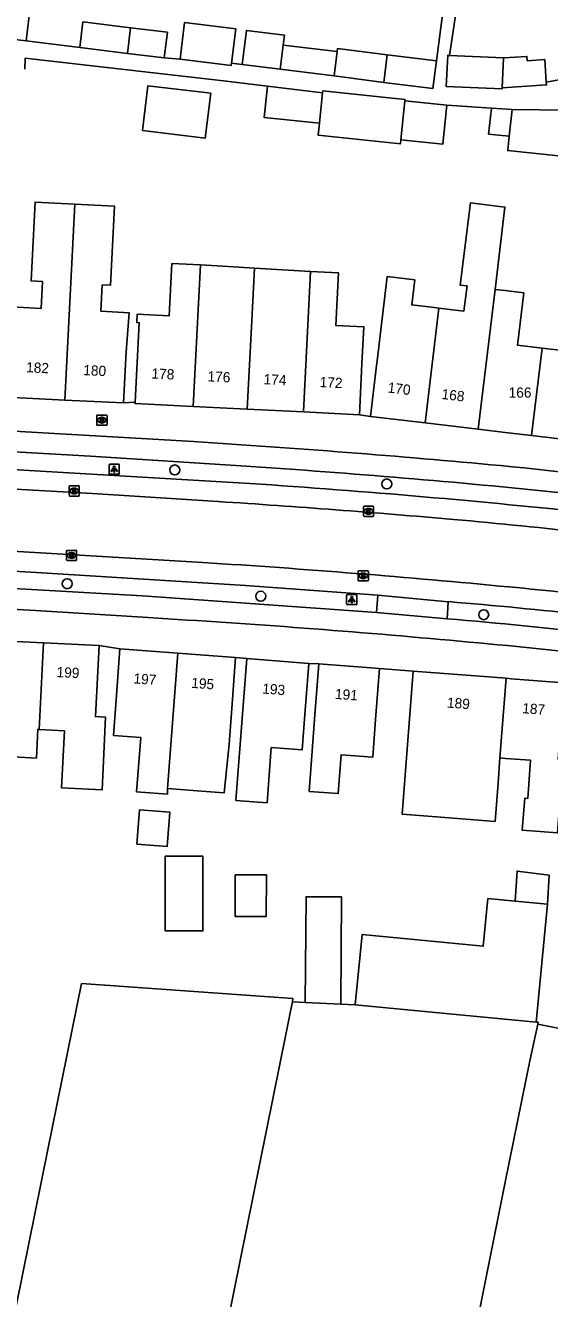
# Model space of a CAD drawing. Extents: x 158087 to 159494, y 382905 to 383981.
# Drawn here: x 158453.1 to 158504.3, y 383097.3 to 383221.8 of the extents above; entities that cross this region are included whole.
import ezdxf

# ---------------------------------------------------------------- set-up
doc = ezdxf.new("R2010")
doc.units = 0
for name, color, linetype in [('IMGEO_Boom', 7, 'Continuous'), ('IMGEO_Brandkraan', 7, 'Continuous'), ('IMGEO_Fietspad_gesloten', 7, 'Continuous'), ('IMGEO_Kolk', 7, 'Continuous'), ('IMGEO_Lichtpunt', 7, 'Continuous'), ('IMGEO_Pand', 7, 'Continuous'), ('IMGEO_Pand_nummerreeks', 7, 'Continuous'), ('IMGEO_Parkeervlak_open', 7, 'Continuous'), ('IMGEO_Rijbaan_lokaal_gesloten', 7, 'Continuous'), ('IMGEO_Voetpad_open', 7, 'Continuous')]:
    doc.layers.add(name, color=color, linetype=linetype)

msp = doc.modelspace()

# ---------------------------------------------------------------- linework, layer by layer
at = {"layer": 'IMGEO_Boom'}
for centre in [(158467.68, 383178.29), (158488.41, 383176.92), (158457.17, 383167.17), (158476.09, 383165.94), (158497.89, 383164.14)]:
    msp.add_circle(centre, 0.489, dxfattribs=at)
at = {"layer": 'IMGEO_Brandkraan'}
for p, q in [((158460.06, 383182.73), (158460.06, 383183.58)), ((158460.13, 383183.66), (158460.98, 383183.66)), ((158460.55, 383183.44), (158460.57, 383183.44)), ((158461.06, 383183.58), (158461.06, 383182.73)), ((158460.98, 383182.66), (158460.13, 383182.66)), ((158460.57, 383182.88), (158460.54, 383182.88))]:
    msp.add_line(p, q, dxfattribs=at)
for points in [[(158460.06, 383182.73), (158460.06, 383183.58)], [(158460.13, 383183.66), (158460.98, 383183.66)], [(158460.4, 383183.36), (158460.4, 383182.96), (158460.62, 383182.96)], [(158460.64, 383183.36), (158460.4, 383183.36)], [(158461.06, 383183.58), (158461.06, 383182.73)], [(158460.98, 383182.66), (158460.13, 383182.66)], [(158460.58, 383183.27), (158460.53, 383183.27), (158460.53, 383183.2)], [(158460.53, 383183.2), (158460.58, 383183.2)], [(158460.59, 383183.12), (158460.53, 383183.12), (158460.53, 383183.04)], [(158460.53, 383183.04), (158460.59, 383183.04)]]:
    msp.add_lwpolyline(points, dxfattribs=at)
for centre, radius, start, end in [((158460.13, 383183.58), 0.0765, 91.552, 178.448), ((158460.13, 383183.58), 0.0765, 91.552, 178.448), ((158460.64, 383183.21), 0.145, 59.4692, 91.5367), ((158460.67, 383183.26), 0.0922, 285.5137, 58.1501), ((158460.98, 383183.58), 0.0765, 1.552, 88.448), ((158460.98, 383183.58), 0.0765, 1.552, 88.448), ((158460.13, 383182.73), 0.0765, 181.552, 268.448), ((158460.13, 383182.73), 0.0765, 181.552, 268.448), ((158460.58, 383183.24), 0.0379, 267.8285, 90.9355), ((158460.59, 383183.08), 0.0404, 269.8759, 90.5077), ((158460.62, 383183.21), 0.251, 268.6676, 293.5347), ((158460.67, 383183.07), 0.105, 301.3115, 78.989), ((158460.98, 383182.73), 0.0765, 271.552, 358.448), ((158460.98, 383182.73), 0.0765, 271.552, 358.448)]:
    msp.add_arc(centre, radius, start, end, dxfattribs=at)
for centre, major_axis, ratio, start_param, end_param in [((158460.54, 383183.16), (-0.387, 0.002), 0.722429, 4.712389, 7.853982), ((158460.57, 383183.16), (-0.39, 0.002), 0.717154, 1.570796, 4.712389)]:
    msp.add_ellipse(centre, major_axis=major_axis, ratio=ratio, start_param=start_param, end_param=end_param, dxfattribs=at)
at = {"layer": 'IMGEO_Fietspad_gesloten'}
for points in [[(158375.48, 383186.49), (158469.53, 383181.07)], [(158474.66, 383178.65), (158459.44, 383179.64), (158417.05, 383182.05)], [(158375.42, 383171.07), (158464.53, 383165.97), (158487.41, 383164.36)], [(158465.08, 383163.85), (158454.08, 383164.55), (158378.11, 383168.81), (158370.18, 383169.32)], [(158494.32, 383163.74), (158487.41, 383164.36)]]:
    msp.add_lwpolyline(points, dxfattribs=at)
for centre, radius, start, end in [((158406.56, 382183.28), 999.77, 84.66404, 86.38937), ((158420.28, 382349.19), 831.25, 84.11604, 86.24936), ((158447.06, 382646.81), 534.49, 80.402, 84.365), ((158412.81, 382271.53), 893.85, 84.69001, 86.64729), ((158458.51, 382729.67), 435.54, 81.3066, 85.2837), ((158456.17, 382708.04), 455.21, 81.2552, 85.0399)]:
    msp.add_arc(centre, radius, start, end, dxfattribs=at)
at = {"layer": 'IMGEO_Kolk'}
for p, q in [((158457.35, 383175.81), (158457.35, 383176.66)), ((158457.43, 383176.74), (158458.28, 383176.74)), ((158457.84, 383176.52), (158457.86, 383176.52)), ((158457.86, 383175.96), (158457.84, 383175.96)), ((158458.35, 383176.66), (158458.35, 383175.81)), ((158458.28, 383175.74), (158457.43, 383175.74)), ((158486.13, 383173.83), (158486.13, 383174.68)), ((158486.21, 383174.75), (158487.06, 383174.75)), ((158487.13, 383174.68), (158487.13, 383173.83)), ((158487.06, 383173.75), (158486.21, 383173.75)), ((158486.62, 383174.53), (158486.65, 383174.53)), ((158486.64, 383173.97), (158486.62, 383173.97)), ((158457.09, 383169.51), (158457.09, 383170.36)), ((158457.16, 383170.43), (158458.02, 383170.43)), ((158457.58, 383170.21), (158457.6, 383170.21)), ((158457.6, 383169.65), (158457.58, 383169.65)), ((158458.09, 383170.36), (158458.09, 383169.51)), ((158458.02, 383169.43), (158457.16, 383169.43)), ((158485.61, 383167.51), (158485.61, 383168.36)), ((158485.68, 383168.44), (158486.54, 383168.44)), ((158486.61, 383168.36), (158486.61, 383167.51)), ((158486.54, 383167.44), (158485.68, 383167.44)), ((158486.1, 383168.22), (158486.12, 383168.22)), ((158486.12, 383167.66), (158486.1, 383167.66))]:
    msp.add_line(p, q, dxfattribs=at)
for points in [[(158457.35, 383175.81), (158457.35, 383176.66)], [(158457.43, 383176.74), (158458.28, 383176.74)], [(158457.67, 383176.44), (158457.8, 383176.44), (158457.8, 383176.29), (158457.92, 383176.44), (158458.09, 383176.44), (158457.94, 383176.29), (158458.1, 383176.04), (158457.94, 383176.04), (158457.86, 383176.2), (158457.8, 383176.13), (158457.8, 383176.04), (158457.67, 383176.04), (158457.67, 383176.44)], [(158458.35, 383176.66), (158458.35, 383175.81)], [(158458.28, 383175.74), (158457.43, 383175.74)], [(158486.13, 383173.83), (158486.13, 383174.68)], [(158486.21, 383174.75), (158487.06, 383174.75)], [(158487.13, 383174.68), (158487.13, 383173.83)], [(158487.06, 383173.75), (158486.21, 383173.75)], [(158486.45, 383174.45), (158486.58, 383174.45), (158486.58, 383174.3), (158486.71, 383174.45), (158486.87, 383174.45), (158486.72, 383174.3), (158486.88, 383174.05), (158486.72, 383174.05), (158486.64, 383174.22), (158486.58, 383174.15), (158486.58, 383174.05), (158486.45, 383174.05), (158486.45, 383174.45)], [(158457.09, 383169.51), (158457.09, 383170.36)], [(158457.16, 383170.43), (158458.02, 383170.43)], [(158457.41, 383170.13), (158457.53, 383170.13), (158457.53, 383169.98), (158457.66, 383170.13), (158457.83, 383170.13), (158457.68, 383169.98), (158457.83, 383169.73), (158457.68, 383169.73), (158457.6, 383169.9), (158457.53, 383169.83), (158457.53, 383169.73), (158457.41, 383169.73), (158457.41, 383170.13)], [(158458.09, 383170.36), (158458.09, 383169.51)], [(158458.02, 383169.43), (158457.16, 383169.43)], [(158485.61, 383167.51), (158485.61, 383168.36)], [(158485.68, 383168.44), (158486.54, 383168.44)], [(158486.61, 383168.36), (158486.61, 383167.51)], [(158486.54, 383167.44), (158485.68, 383167.44)], [(158485.93, 383168.14), (158486.05, 383168.14), (158486.05, 383167.99), (158486.18, 383168.14), (158486.35, 383168.14), (158486.2, 383167.99), (158486.35, 383167.74), (158486.2, 383167.74), (158486.12, 383167.9), (158486.05, 383167.83), (158486.05, 383167.74), (158485.93, 383167.74), (158485.93, 383168.14)]]:
    msp.add_lwpolyline(points, dxfattribs=at)
for centre, start, end in [((158457.43, 383176.66), 91.552, 178.448), ((158457.43, 383176.66), 91.552, 178.448), ((158458.28, 383176.66), 1.552, 88.448), ((158458.28, 383176.66), 1.552, 88.448), ((158457.43, 383175.81), 181.552, 268.448), ((158457.43, 383175.81), 181.552, 268.448), ((158458.28, 383175.81), 271.552, 358.448), ((158458.28, 383175.81), 271.552, 358.448), ((158486.21, 383174.68), 91.552, 178.448), ((158486.21, 383174.68), 91.552, 178.448), ((158487.06, 383174.68), 1.552, 88.448), ((158487.06, 383174.68), 1.552, 88.448), ((158486.21, 383173.83), 181.552, 268.448), ((158486.21, 383173.83), 181.552, 268.448), ((158487.06, 383173.83), 271.552, 358.448), ((158487.06, 383173.83), 271.552, 358.448), ((158457.17, 383170.36), 91.552, 178.448), ((158457.17, 383170.36), 91.552, 178.448), ((158458.01, 383170.36), 1.552, 88.448), ((158458.01, 383170.36), 1.552, 88.448), ((158457.17, 383169.51), 181.552, 268.448), ((158457.17, 383169.51), 181.552, 268.448), ((158458.01, 383169.51), 271.552, 358.448), ((158458.01, 383169.51), 271.552, 358.448), ((158485.69, 383168.36), 91.552, 178.448), ((158485.69, 383168.36), 91.552, 178.448), ((158486.53, 383168.36), 1.552, 88.448), ((158486.53, 383168.36), 1.552, 88.448), ((158485.69, 383167.51), 181.552, 268.448), ((158485.69, 383167.51), 181.552, 268.448), ((158486.53, 383167.51), 271.552, 358.448), ((158486.53, 383167.51), 271.552, 358.448)]:
    msp.add_arc(centre, 0.0765, start, end, dxfattribs=at)
for centre, major_axis, ratio, start_param, end_param in [((158457.84, 383176.24), (-0.387, 0.002), 0.722429, 4.712389, 7.853982), ((158457.86, 383176.24), (-0.39, 0.002), 0.717154, 1.570796, 4.712389), ((158486.62, 383174.25), (-0.387, 0.002), 0.722429, 4.712389, 7.853982), ((158486.64, 383174.25), (-0.39, 0.002), 0.717154, 1.570796, 4.712389), ((158457.58, 383169.93), (-0.387, 0.002), 0.722429, 4.712389, 7.853982), ((158457.6, 383169.93), (-0.39, 0.002), 0.717154, 1.570796, 4.712389), ((158486.1, 383167.94), (-0.387, 0.002), 0.722429, 4.712389, 7.853982), ((158486.12, 383167.94), (-0.39, 0.002), 0.717154, 1.570796, 4.712389)]:
    msp.add_ellipse(centre, major_axis=major_axis, ratio=ratio, start_param=start_param, end_param=end_param, dxfattribs=at)
at = {"layer": 'IMGEO_Lichtpunt'}
for p, q in [((158461.26, 383178.77), (158461.26, 383177.96)), ((158461.26, 383178.77), (158461.26, 383177.96)), ((158462.17, 383178.86), (158461.36, 383178.86)), ((158462.17, 383178.86), (158461.36, 383178.86)), ((158462.26, 383177.96), (158462.26, 383178.77)), ((158462.26, 383177.96), (158462.26, 383178.77)), ((158461.36, 383177.87), (158462.17, 383177.87)), ((158461.36, 383177.87), (158462.17, 383177.87)), ((158484.49, 383166.02), (158484.49, 383165.21)), ((158484.49, 383166.02), (158484.49, 383165.21)), ((158485.4, 383166.11), (158484.59, 383166.11)), ((158485.4, 383166.11), (158484.59, 383166.11)), ((158485.49, 383165.21), (158485.49, 383166.02)), ((158485.49, 383165.21), (158485.49, 383166.02)), ((158484.59, 383165.12), (158485.4, 383165.12)), ((158484.59, 383165.12), (158485.4, 383165.12))]:
    msp.add_line(p, q, dxfattribs=at)
for points in [[(158461.64, 383178.43), (158461.68, 383178.41), (158461.49, 383178.14), (158461.45, 383178.17), (158461.64, 383178.43)], [(158461.74, 383178.39), (158461.79, 383178.39), (158461.79, 383178.06), (158461.74, 383178.06), (158461.74, 383178.39)], [(158461.85, 383178.41), (158461.89, 383178.43), (158462.08, 383178.17), (158462.04, 383178.14), (158461.85, 383178.41)], [(158484.87, 383165.68), (158484.91, 383165.66), (158484.72, 383165.39), (158484.68, 383165.42), (158484.87, 383165.68)], [(158484.97, 383165.64), (158485.02, 383165.64), (158485.02, 383165.31), (158484.97, 383165.31), (158484.97, 383165.64)], [(158485.08, 383165.66), (158485.12, 383165.68), (158485.3, 383165.42), (158485.27, 383165.39), (158485.08, 383165.66)]]:
    msp.add_lwpolyline(points, dxfattribs=at)
for centre in [(158461.76, 383178.57), (158484.99, 383165.82)]:
    msp.add_circle(centre, 0.0994, dxfattribs=at)
for centre, start, end in [((158461.36, 383178.77), 90, 180), ((158461.36, 383178.77), 90, 180), ((158462.17, 383178.77), 0, 90), ((158462.17, 383178.77), 0, 90), ((158461.36, 383177.96), 180, 270), ((158461.36, 383177.96), 180, 270), ((158462.17, 383177.96), 270, 0), ((158462.17, 383177.96), 270, 360), ((158484.59, 383166.02), 90, 180), ((158484.59, 383166.02), 90, 180), ((158485.4, 383166.02), 0, 90), ((158485.4, 383166.02), 0, 90), ((158484.59, 383165.21), 180, 270), ((158484.59, 383165.21), 180, 270), ((158485.4, 383165.21), 270, 0), ((158485.4, 383165.21), 270, 360)]:
    msp.add_arc(centre, 0.0946, start, end, dxfattribs=at)
at = {"layer": 'IMGEO_Pand'}
for points in [[(158453.59, 383223.76), (158453.16, 383220.25)], [(158458.71, 383222.1), (158458.4, 383219.6)], [(158463.37, 383221.53), (158458.71, 383222.1)], [(158473.24, 383218.06), (158473.65, 383221.43), (158468.65, 383222.04), (158468.21, 383218.46)], [(158453.16, 383220.25), (158448.25, 383220.85)], [(158463.06, 383219.03), (158463.37, 383221.53)], [(158466.66, 383218.59), (158466.97, 383221.09), (158463.37, 383221.53)], [(158478.28, 383219.84), (158478.4, 383220.82), (158474.69, 383221.27), (158474.28, 383217.93)], [(158458.4, 383219.6), (158453.16, 383220.25)], [(158463.06, 383219.03), (158458.4, 383219.6)], [(158477.99, 383217.47), (158478.28, 383219.84)], [(158478.28, 383219.84), (158483.55, 383219.2)], [(158483.55, 383219.2), (158483.58, 383219.49), (158488.45, 383218.89)], [(158466.66, 383218.59), (158463.06, 383219.03)], [(158473.24, 383218.06), (158473.21, 383217.85), (158468.21, 383218.46)], [(158483.26, 383216.83), (158483.55, 383219.2)], [(158488.45, 383218.89), (158488.12, 383216.19)], [(158493.26, 383218.31), (158492.93, 383215.6), (158488.12, 383216.19)], [(158493.26, 383218.31), (158488.45, 383218.89)], [(158499.69, 383215.65), (158499.68, 383215.55), (158494.23, 383215.8), (158494.37, 383218.83), (158494.54, 383218.82)], [(158499.82, 383218.58), (158494.54, 383218.82)], [(158499.82, 383218.58), (158499.69, 383215.65)], [(158504.01, 383216.22), (158503.87, 383218.42), (158502.14, 383218.31), (158502.11, 383218.73), (158499.82, 383218.58)], [(158477.99, 383217.47), (158474.28, 383217.93)], [(158483.26, 383216.83), (158477.99, 383217.47)], [(158464.52, 383211.49), (158470.66, 383210.74), (158471.2, 383215.13), (158465.05, 383215.87), (158464.52, 383211.49)], [(158476.74, 383215.82), (158476.42, 383212.76), (158481.83, 383212.2)], [(158476.74, 383215.82), (158482.14, 383215.16)], [(158488.12, 383216.19), (158483.26, 383216.83)], [(158504.01, 383216.22), (158504.03, 383215.94), (158499.69, 383215.65)], [(158481.83, 383212.2), (158482.14, 383215.16)], [(158482.14, 383215.16), (158482.16, 383215.36), (158490.19, 383214.52), (158490.18, 383214.38)], [(158489.78, 383210.58), (158490.18, 383214.38)], [(158489.78, 383210.58), (158493.9, 383210.15), (158494.29, 383213.95)], [(158490.18, 383214.38), (158494.29, 383213.95)], [(158498.64, 383213.67), (158498.37, 383211.13), (158500.39, 383210.92)], [(158498.64, 383213.67), (158500.66, 383213.54)], [(158500.39, 383210.92), (158500.66, 383213.54)], [(158500.66, 383213.54), (158505.98, 383213.47)], [(158481.83, 383212.2), (158481.71, 383211.02), (158489.74, 383210.18), (158489.78, 383210.58)], [(158500.39, 383210.92), (158500.24, 383209.52), (158505.5, 383208.97)], [(158451.76, 383194.23), (158454.63, 383194.08), (158454.76, 383196.71), (158453.63, 383196.77), (158454.02, 383204.49), (158457.92, 383204.29)], [(158457.92, 383204.29), (158456.95, 383185.13)], [(158457.92, 383204.29), (158461.78, 383204.1), (158461.39, 383196.35), (158460.59, 383196.39), (158460.46, 383193.81), (158463.22, 383193.67), (158462.92, 383189.84), (158462.66, 383184.84)], [(158499, 383195.95), (158499.96, 383204), (158496.59, 383204.4), (158495.6, 383196.37), (158496.26, 383196.29), (158495.96, 383193.83), (158493.5, 383194.11)], [(158463.81, 383184.91), (158464.21, 383192.69), (158463.97, 383192.7), (158464.02, 383193.53), (158467.14, 383193.37), (158467.4, 383198.48), (158470.19, 383198.34)], [(158470.19, 383198.34), (158469.49, 383184.51)], [(158475.47, 383198.03), (158472.92, 383198.2), (158470.19, 383198.34)], [(158474.77, 383184.24), (158475.21, 383192.91), (158475.47, 383198.03)], [(158480.96, 383197.71), (158478.23, 383197.85), (158475.47, 383198.03)], [(158480.27, 383183.96), (158480.96, 383197.71)], [(158480.96, 383197.71), (158483.68, 383197.58), (158483.42, 383192.42), (158486.17, 383192.28), (158485.98, 383188.67), (158485.73, 383183.68)], [(158493.5, 383194.11), (158493.31, 383194.14), (158492.51, 383194.23), (158491.39, 383194.36), (158490.86, 383194.43), (158491.15, 383196.87), (158488.44, 383197.2), (158487.46, 383188.96), (158487.4, 383188.49), (158486.81, 383183.53)], [(158497.36, 383182.27), (158499, 383195.95)], [(158499, 383195.95), (158500, 383195.83), (158501.8, 383195.61), (158501.19, 383190.5), (158503.59, 383190.21)], [(158506.52, 383195.23), (158505.89, 383189.94), (158503.59, 383190.21)], [(158492.16, 383182.89), (158493.5, 383194.11)], [(158503.59, 383190.21), (158502.57, 383181.65)], [(158456.95, 383185.13), (158451.3, 383185.42)], [(158462.66, 383184.84), (158456.95, 383185.13)], [(158469.49, 383184.51), (158463.81, 383184.79), (158463.81, 383184.91)], [(158474.77, 383184.24), (158469.49, 383184.51)], [(158480.27, 383183.96), (158474.77, 383184.24)], [(158485.73, 383183.68), (158480.27, 383183.96)], [(158492.16, 383182.89), (158486.81, 383183.53)], [(158497.36, 383182.27), (158492.16, 383182.89)], [(158502.57, 383181.65), (158500, 383181.95), (158497.36, 383182.27)], [(158507.77, 383181.03), (158502.57, 383181.65)], [(158449.4, 383161.66), (158449.06, 383154.81), (158448.08, 383154.85), (158447.83, 383149.86), (158447.73, 383147.89), (158451.16, 383147.72), (158451.29, 383150.27), (158454.16, 383150.12), (158454.3, 383152.93), (158454.42, 383152.92)], [(158454.84, 383161.39), (158449.4, 383161.66)], [(158454.42, 383152.92), (158454.84, 383161.39)], [(158460.28, 383161.12), (158459.93, 383154.17), (158460.91, 383154.13), (158460.67, 383149.13), (158460.57, 383147.01), (158456.62, 383147.21), (158456.9, 383152.79), (158454.42, 383152.92)], [(158454.84, 383161.39), (158460.28, 383161.12)], [(158462.32, 383160.81), (158461.94, 383155.82), (158461.68, 383152.33), (158464.35, 383152.13), (158463.94, 383146.83), (158466.96, 383146.6), (158466.96, 383147.09), (158466.97, 383147.15)], [(158467.98, 383160.37), (158462.32, 383160.81)], [(158466.97, 383147.15), (158467.98, 383160.37)], [(158466.97, 383147.15), (158471.18, 383146.83), (158472.52, 383146.72), (158472.99, 383151.48), (158473.25, 383154.96), (158473.63, 383159.94)], [(158467.98, 383160.37), (158473.63, 383159.94)], [(158480.78, 383159.38), (158480.4, 383154.39), (158480.13, 383150.91), (158477.12, 383151.14), (158476.71, 383145.75), (158473.66, 383145.98), (158474.34, 383154.85), (158474.72, 383159.84)], [(158474.72, 383159.84), (158480.78, 383159.38)], [(158487.7, 383158.87), (158487.32, 383153.88), (158487.04, 383150.2), (158483.95, 383150.44), (158483.66, 383146.64), (158480.83, 383146.86), (158481.39, 383154.33), (158481.77, 383159.32)], [(158481.77, 383159.32), (158487.7, 383158.87)], [(158491, 383158.6), (158489.93, 383144.62), (158493.27, 383144.36), (158499, 383143.93), (158499.29, 383147.66), (158499.48, 383150.13)], [(158491, 383158.6), (158500.07, 383157.92)], [(158500.07, 383157.92), (158499.48, 383150.13)], [(158499.48, 383150.13), (158499.76, 383150.11), (158500.01, 383150.09), (158502.47, 383149.9), (158502.19, 383146.18), (158501.9, 383146.2), (158501.66, 383143.06), (158505.11, 383142.8), (158505.27, 383144.98), (158505.65, 383149.97), (158505.17, 383150), (158505.73, 383157.49)], [(158500.07, 383157.92), (158500.59, 383157.88), (158505.73, 383157.49)], [(158463.96, 383141.7), (158464.22, 383145.04), (158467.19, 383144.82), (158466.93, 383141.47), (158463.96, 383141.7)], [(158466.75, 383133.21), (158466.75, 383140.52), (158470.43, 383140.52), (158470.43, 383133.21), (158466.75, 383133.21)], [(158473.6, 383138.7), (158476.64, 383138.7), (158476.63, 383134.63), (158473.59, 383134.64), (158473.6, 383138.7)], [(158504.12, 383135.83), (158504.3, 383138.66), (158501.15, 383139.06), (158500.97, 383136.13)], [(158483.91, 383126.05), (158483.99, 383136.54), (158480.52, 383136.56), (158480.44, 383126.22)], [(158500.97, 383136.13), (158498.3, 383136.38), (158497.85, 383131.72), (158485.99, 383132.85), (158485.33, 383125.98)], [(158500.97, 383136.13), (158504.12, 383135.83)], [(158503.03, 383124.29), (158504.12, 383135.83)], [(158479.18, 383126.28), (158479.24, 383126.6), (158458.57, 383128.06), (158455.24, 383111.69), (158450.36, 383087.66), (158450.14, 383087.71), (158449.59, 383085.07), (158448.56, 383080.17), (158448.4, 383080.21), (158448.31, 383079.79), (158448.73, 383079.7), (158448.75, 383079.8), (158449.3, 383079.69), (158449.46, 383080.49), (158468.37, 383076.65), (158468.21, 383075.82), (158468.97, 383075.66)], [(158468.97, 383075.66), (158478.57, 383123.25), (158478.97, 383125.22), (158479.18, 383126.28)], [(158480.44, 383126.22), (158479.18, 383126.28)], [(158480.44, 383126.22), (158483.91, 383126.05)], [(158485.33, 383125.98), (158483.91, 383126.05)], [(158485.33, 383125.98), (158503.03, 383124.29)], [(158503.18, 383124.09), (158502.39, 383120.51), (158500, 383108.63), (158494.11, 383079.31)], [(158503.18, 383124.09), (158503.22, 383124.28), (158503.03, 383124.29)], [(158518.7, 383120.96), (158503.18, 383124.09)]]:
    msp.add_lwpolyline(points, dxfattribs=at)
at = {"layer": 'IMGEO_Parkeervlak_open'}
for points in [[(158416.94, 383180.4), (158475.03, 383176.97)], [(158487.54, 383166.04), (158474.59, 383167), (158454.15, 383168.26), (158411.59, 383170.68), (158411.24, 383170.84), (158410.15, 383172.15)]]:
    msp.add_lwpolyline(points, dxfattribs=at)
for centre, radius, start, end in [((158417.37, 382315.57), 863.33, 83.91607, 86.17061), ((158457.49, 382713.35), 453.57, 81.9004, 85.3273)]:
    msp.add_arc(centre, radius, start, end, dxfattribs=at)
at = {"layer": 'IMGEO_Rijbaan_lokaal_gesloten'}
for points in [[(158471.93, 383175.2), (158459.65, 383175.99), (158409.19, 383178.84)], [(158408.92, 383172.82), (158432.08, 383171.53), (158470.43, 383169.25)]]:
    msp.add_lwpolyline(points, dxfattribs=at)
for centre, radius, start, end in [((158404.77, 382140.08), 1037.3, 85.01299, 86.28749), ((158444.11, 382606.23), 569.5, 82.1848, 84.8797), ((158414.96, 382285.75), 885.23, 84.46392, 86.40801), ((158458.7, 382730.08), 438.76, 81.5384, 84.5505)]:
    msp.add_arc(centre, radius, start, end, dxfattribs=at)
at = {"layer": 'IMGEO_Voetpad_open'}
for points in [[(158494.54, 383218.82), (158496.42, 383231.44)], [(158494.56, 383228.1), (158493.26, 383218.31)], [(158453.01, 383217.47), (158453.06, 383218.57), (158472.46, 383216.34), (158476.74, 383215.82)], [(158468.21, 383218.46), (158466.66, 383218.59)], [(158474.28, 383217.93), (158473.24, 383218.06)], [(158505.95, 383216.58), (158504.01, 383216.22)], [(158494.29, 383213.95), (158498.64, 383213.67)], [(158463.81, 383184.91), (158462.66, 383184.84)], [(158486.81, 383183.53), (158485.73, 383183.68)], [(158487.41, 383164.36), (158487.54, 383166.04)], [(158487.54, 383166.04), (158494.43, 383165.41)], [(158494.43, 383165.41), (158494.32, 383163.74)], [(158460.28, 383161.12), (158462.32, 383160.81)], [(158473.63, 383159.94), (158474.72, 383159.84)], [(158480.78, 383159.38), (158481.77, 383159.32)], [(158487.7, 383158.87), (158491, 383158.6)]]:
    msp.add_lwpolyline(points, dxfattribs=at)

# ---------------------------------------------------------------- texts
at = {"layer": 'IMGEO_Pand_nummerreeks'}
for s, rotation, p in [('182', 357.0942, (158453.13, 383187.85)), ('180', 357.0942, (158458.72, 383187.57)), ('178', 357.0939, (158465.39, 383187.24)), ('176', 357.0951, (158470.87, 383186.96)), ('174', 357.0951, (158476.35, 383186.68)), ('172', 357.0939, (158481.83, 383186.4)), ('170', 353.1933, (158488.46, 383185.87)), ('168', 353.1933, (158493.73, 383185.24)), ('166', 360, (158500.33, 383185.36)), ('199', 357.1486, (158456.11, 383158.04)), ('197', 355.6398, (158463.62, 383157.42)), ('195', 355.6398, (158469.27, 383156.99)), ('193', 355.6476, (158476.21, 383156.43)), ('191', 355.6486, (158483.32, 383155.91)), ('189', 355.7085, (158494.27, 383155.06)), ('187', 355.6914, (158501.63, 383154.51))]:
    msp.add_text(s, height=1, rotation=rotation, dxfattribs=at).set_placement(p)

doc.saveas('drawing.dxf')
